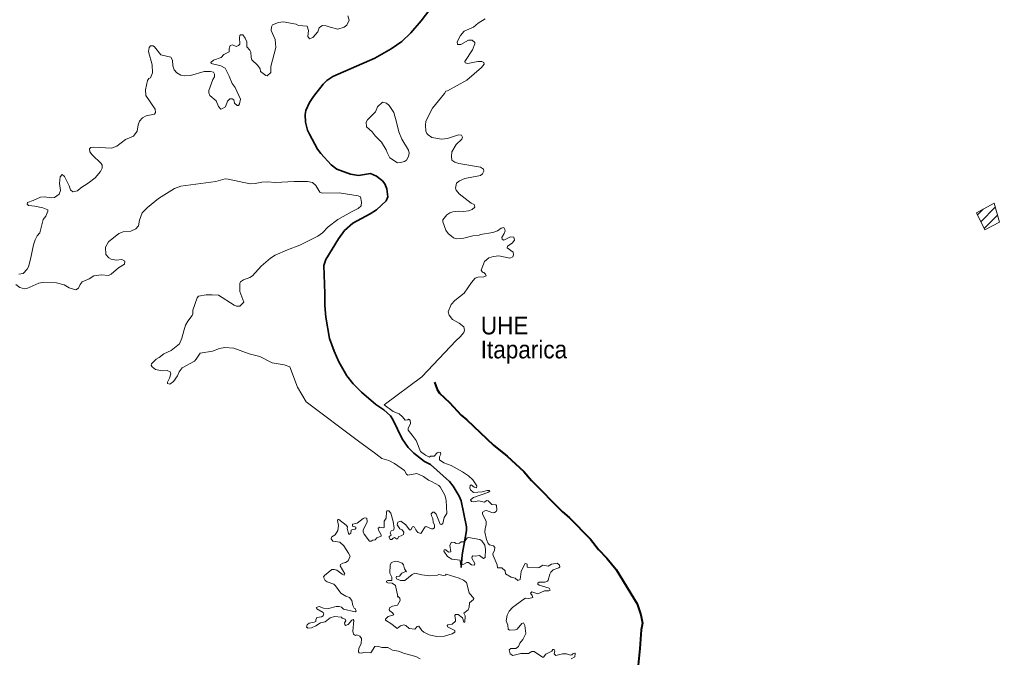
# Model space of a CAD drawing. Extents: x 553962 to 842807, y 8883888 to 9032388.
# Drawn here: x 576874 to 582400, y 8916252 to 8919850 of the extents above; entities that cross this region are included whole.
import ezdxf
from ezdxf.enums import TextEntityAlignment as Align

# ---------------------------------------------------------------- set-up
doc = ezdxf.new("R2010")
doc.units = 0
doc.header["$LTSCALE"] = 200
doc.linetypes.add('LONG_DASH_SHORT_DASH', pattern=[9.9, 6, -1.2, 1.5, -1.2])
doc.layers.add('6', color=7, linetype='Continuous', lineweight=13)

msp = doc.modelspace()

# ---------------------------------------------------------------- linework, layer by layer
at = {"layer": '6'}
for p, q in [((582276.5, 8918748), (582308.9, 8918780.4)), ((582294.7, 8918709.6), (582376.4, 8918791.3)), ((582312.9, 8918671.2), (582388.6, 8918746.9)), ((578490.1, 8917693.2), (578784.8, 8917471.3))]:
    msp.add_line(p, q, dxfattribs=at)
at = {"layer": '6', "linetype": 'LONG_DASH_SHORT_DASH', "lineweight": 35}
msp.add_lwpolyline([(579291, 8920043.1), (579137.8, 8919842.8), (579080.5, 8919775.2), (579029.5, 8919725.5), (578969.8, 8919684.3), (578878.2, 8919631.6), (578641.2, 8919527.8), (578607.5, 8919506.6), (578585.5, 8919485.5), (578531, 8919416.2), (578508.9, 8919382.5), (578489.1, 8919337.6), (578485.2, 8919315.1), (578487.3, 8919270.2), (578498.6, 8919225.2), (578508.1, 8919202.8), (578554.8, 8919118), (578572.9, 8919093.8), (578630.4, 8919030.2), (578662.2, 8919005.9), (578740.7, 8918978.3), (578785.6, 8918971), (578853, 8918981.3), (578886.8, 8918967.1), (578920.4, 8918940.8), (578934.7, 8918922.2), (578944.3, 8918894), (578949.9, 8918849), (578940.4, 8918826.6), (578886.4, 8918777.3), (578850.5, 8918753.1), (578753.6, 8918701.1), (578706.1, 8918660.5), (578672.4, 8918612.1), (578601.1, 8918496.3), (578590.2, 8918462.5), (578595.4, 8918305.1), (578594.6, 8918237.6), (578601, 8918170.3), (578622.6, 8918051), (578647.7, 8917978.3), (578674.1, 8917918.6), (578719.9, 8917840.4), (578754.5, 8917795.8), (578802.9, 8917748.3), (578882.1, 8917679.1), (578927.3, 8917649), (578965.1, 8917614.7), (578979.8, 8917594.3), (579031.7, 8917485.4), (579064.8, 8917435.4), (579097.3, 8917404.1), (579157.9, 8917356.5), (579191.2, 8917339.2), (579297.6, 8917243.3), (579319.2, 8917218.6), (579353.8, 8917162), (579364.1, 8917134.3), (579394.4, 8916988.5), (579393.5, 8916968.2), (579370.6, 8916829.9), (579363.6, 8916758.3)], dxfattribs=at)
at = {"layer": '6'}
for points in [[(578724.3, 8919870.2), (578732, 8919846.5), (578718.7, 8919818.4), (578704.2, 8919807.5), (578668, 8919796.3), (578626, 8919806.2), (578603.8, 8919815), (578582, 8919815.4), (578572.1, 8919811), (578564.3, 8919802.8), (578555.3, 8919780.5), (578527.5, 8919748.3), (578508.6, 8919741.9), (578499.4, 8919754.4), (578502.8, 8919788.5), (578495.9, 8919811.9), (578446.7, 8919817.1), (578434.1, 8919823.1), (578361.1, 8919836.1), (578333.4, 8919833.5), (578301, 8919819.2), (578294.1, 8919809.3), (578292.8, 8919787.7), (578314.8, 8919738), (578320, 8919692.2), (578291.5, 8919585.8), (578291.4, 8919550.5), (578270.2, 8919533.2), (578262, 8919534.8), (578233.1, 8919557.2), (578230.9, 8919571.1), (578218, 8919591.3), (578183.8, 8919621.7), (578179.5, 8919636), (578179, 8919665.3), (578172.6, 8919677.4), (578155.7, 8919696.4), (578154.8, 8919724.1), (578146.6, 8919744.8), (578132.8, 8919763.9), (578120.2, 8919763.4), (578116.1, 8919759.5), (578113.3, 8919748.4), (578115.5, 8919710.3), (578109.1, 8919703.5), (578094.8, 8919698.2), (578074.9, 8919708.1), (578062.4, 8919703.4), (578055.4, 8919685.3), (578056.7, 8919667.6), (578025.2, 8919652.4), (578011.3, 8919635.5), (577967.7, 8919620.4), (577952.8, 8919608.2), (577955.3, 8919601.4), (578009.3, 8919589.4), (578033, 8919575.4), (578055.4, 8919531.3), (578072.3, 8919488.3), (578089.2, 8919466.1), (578118.9, 8919399.9), (578113.8, 8919373.9), (578107.7, 8919365.7), (578100.9, 8919365.7), (578086.1, 8919377.8), (578082.6, 8919397.3), (578072.2, 8919403.3), (578059.4, 8919402.5), (578059.4, 8919402.5)], [(579427.7, 8919679.2), (579427.7, 8919679.2), (579440.6, 8919712.7), (579441.1, 8919721), (579426, 8919734), (579406.5, 8919734.1), (579361.6, 8919708.6), (579343.9, 8919709), (579340.8, 8919723.7), (579359.8, 8919759.6), (579380.5, 8919785), (579433.7, 8919806.7), (579461, 8919829.2), (579499, 8919853.4)], [(578059.4, 8919402.5), (578047.2, 8919389.9), (578035.1, 8919357.9), (578015.1, 8919345.4), (578009.1, 8919345), (577995.3, 8919360.1), (577983.2, 8919391.6), (577947.3, 8919421.1), (577940.8, 8919437), (577941.7, 8919450.1), (577964.6, 8919511.3), (577974.1, 8919527), (577974.1, 8919542.5), (577967.6, 8919552.5), (577950.3, 8919557.2), (577915.8, 8919556.4), (577837.9, 8919534.3), (577803.3, 8919533), (577783, 8919535.6), (577761, 8919549), (577746.2, 8919565.9), (577737.6, 8919589.2), (577737.2, 8919620.3), (577727.2, 8919638.5), (577669.7, 8919650.6), (577634.3, 8919696.4), (577627.6, 8919701.2), (577611.4, 8919702.1), (577605.7, 8919692.1), (577601, 8919670.5), (577622.6, 8919594.9), (577623, 8919548.5), (577612.6, 8919521.8), (577603.6, 8919517.9), (577596.2, 8919505.3), (577583.3, 8919453.5), (577586.7, 8919422.3), (577638.6, 8919344.6), (577639.9, 8919326.4), (577634.3, 8919316.9), (577588.7, 8919306), (577566.8, 8919294.8), (577550.9, 8919276.7), (577542.2, 8919255.5), (577537.4, 8919219.6), (577517.1, 8919192.8), (577470.4, 8919172.4), (577423.2, 8919134.8), (577392.6, 8919123.6), (577288.8, 8919130.9), (577276.3, 8919128.8), (577268.1, 8919121), (577270.2, 8919104.2), (577283.6, 8919086), (577334.7, 8919037.1), (577339.4, 8919028), (577339, 8919010.8), (577330.4, 8918993.5), (577300, 8918957.1), (577261.1, 8918926), (577219.7, 8918900.1), (577201.5, 8918883.6), (577173.9, 8918878.9), (577161.7, 8918889.3), (577154.3, 8918912.2), (577128, 8918964), (577114.6, 8918975.2), (577102, 8918963.5), (577098.6, 8918924.1), (577103.8, 8918886.2), (577096.9, 8918865.5), (577070.2, 8918846), (577054.5, 8918844.7), (577013.1, 8918850.3), (576992.4, 8918847.3), (576950.7, 8918828.7), (576919.3, 8918818.6), (576917.4, 8918807.5), (576923.7, 8918801.2), (576943.2, 8918799.2)], [(579295.8, 8918182.3), (579291.5, 8918200.6), (579307.5, 8918242), (579327.8, 8918264.5), (579381, 8918307.3), (579422.1, 8918366.6), (579442.8, 8918390.3), (579458.5, 8918396.8), (579492.9, 8918398.1), (579504.6, 8918403.3), (579502.1, 8918414), (579491.2, 8918423.6), (579484.3, 8918425.4), (579477, 8918437), (579495.2, 8918484.1), (579521.1, 8918506.1), (579547.4, 8918513.1), (579576, 8918516.1), (579639.6, 8918503.2), (579655.1, 8918511.3), (579659.8, 8918523.3), (579656.9, 8918537.9), (579624.6, 8918563), (579625.6, 8918570.8), (579651.2, 8918588.3), (579665, 8918605.2), (579661.2, 8918622.9), (579642.5, 8918623.8), (579604.2, 8918605.7), (579595.9, 8918611.7), (579593.3, 8918620.7), (579607.5, 8918642.4), (579612.3, 8918657.9), (579611.4, 8918665.7), (579604.8, 8918676.1), (579589, 8918673.1), (579568.6, 8918658.8), (579543.1, 8918648), (579472.5, 8918637.1), (579466.2, 8918633.7), (579429.9, 8918630.3), (579378.4, 8918616.5), (579337.7, 8918613.6), (579320.5, 8918618.6), (579290.7, 8918643.6), (579278.5, 8918662.3), (579260.9, 8918708.6), (579260.8, 8918720.6), (579283.7, 8918747.4), (579301.1, 8918759.1), (579316.6, 8918764.7), (579347.4, 8918769.1), (579377.5, 8918767.2), (579405.6, 8918771.7), (579426.4, 8918779), (579440.6, 8918790.7), (579436.8, 8918806.1), (579419.9, 8918814.4), (579352.2, 8918867.1), (579336.1, 8918887.9), (579332.2, 8918899.6), (579337.8, 8918926.9), (579354.2, 8918939.8), (579384.9, 8918954.1), (579473.2, 8918970.6), (579483.9, 8918978.8), (579491.7, 8918993.8), (579490.8, 8919005.1), (579473.9, 8919017.2), (579350.2, 8919038), (579327.8, 8919045.3), (579311.8, 8919056.6), (579309.2, 8919076.5), (579311, 8919104.1), (579335.2, 8919144.6), (579368, 8919174.6), (579371.9, 8919185.9), (579365.5, 8919198.3), (579349.9, 8919200.1), (579288, 8919178.1), (579254.1, 8919175.1), (579198.1, 8919185.4), (579177.3, 8919199.3), (579170, 8919207.9), (579165.7, 8919220.1), (579163.1, 8919253.7), (579165.9, 8919275.9), (579202, 8919349.7), (579270.7, 8919432.7), (579277.7, 8919446.1), (579286.3, 8919447.9), (579397, 8919507.9), (579478.6, 8919579.2), (579494.3, 8919598.8), (579492.9, 8919608.3), (579480, 8919613.9), (579457.5, 8919613.4), (579401.3, 8919601.8), (579386.2, 8919606.1), (579384.5, 8919613.8), (579427.7, 8919679.2)], [(577359.3, 8918565.4), (577375.7, 8918596.1), (577432.8, 8918643.2), (577457.4, 8918651.9), (577500.7, 8918655.8), (577530.1, 8918668.4), (577544.6, 8918685.7), (577549.6, 8918717.7), (577565.3, 8918759.2), (577595.3, 8918789.2), (577657.2, 8918841.2), (577748.5, 8918896.2), (577783.4, 8918909.1), (577980.6, 8918936.4), (578032.5, 8918951.5), (578049.8, 8918950.2), (578175.2, 8918923), (578202.8, 8918925.1), (578240.9, 8918933.3), (578269.5, 8918934.2), (578316.9, 8918929.9), (578421.6, 8918937.2), (578497.7, 8918935.9), (578526.2, 8918930.3), (578544.1, 8918914.6), (578567.3, 8918875.5), (578580.7, 8918869.8), (578675.8, 8918871.9), (578783.4, 8918855.9), (578796.5, 8918849), (578802.1, 8918820.4), (578799.9, 8918799.8), (578784.2, 8918783.7), (578745, 8918765.1), (578668.1, 8918721.9), (578614, 8918680.4), (578582.9, 8918647.6)], [(576943.2, 8918799.2), (576959.4, 8918797.6), (577006, 8918788.1), (577033.3, 8918776.8), (577034.2, 8918768.7), (577022.6, 8918740.6), (577007, 8918721.9), (576987.5, 8918647.6), (576973.2, 8918629), (576962, 8918607), (576952.5, 8918578.3), (576936.2, 8918497.4), (576923.5, 8918455.2), (576916.6, 8918442.6), (576893.7, 8918416.7), (576869.5, 8918413.2)], [(578582.9, 8918647.6), (578556.1, 8918628.1), (578453.6, 8918577.1), (578384.4, 8918551.1), (578314.9, 8918519.8), (578289.2, 8918503.1), (578236.6, 8918459.1), (578187.2, 8918404.5), (578171.7, 8918394.2), (578137.1, 8918382.5), (578119.8, 8918370), (578116.4, 8918363.4), (578116.4, 8918315.5), (578139.3, 8918256.1), (578115.6, 8918233.9), (578097.5, 8918232.5), (578083.5, 8918238.1), (577996.1, 8918294.3), (577959.8, 8918297.8), (577925.3, 8918296.9), (577883.7, 8918289.5), (577875.1, 8918280.9), (577851.8, 8918211.1), (577850.5, 8918190.1), (577850.5, 8918190.1), (577846.6, 8918179.8), (577822.4, 8918148.2), (577810.3, 8918125.3), (577799.4, 8918094.1), (577789.9, 8918052.6), (577776.1, 8918021.5), (577728.5, 8917983.9), (577687.5, 8917964.5), (577662, 8917943.3), (577644.1, 8917933.6), (577618.3, 8917907.7), (577616.6, 8917899.6), (577620.9, 8917891.4), (577640.8, 8917876.2), (577678.8, 8917868.5), (577706.5, 8917869.8), (577723.8, 8917863.2), (577727.2, 8917851.6), (577719.5, 8917826.9), (577707.3, 8917804.8), (577707.5, 8917796.7), (577721.8, 8917793.9), (577742.6, 8917808.8), (577764.9, 8917840.7), (577774.6, 8917863.4), (577791.6, 8917884.4), (577859.9, 8917922), (577870.4, 8917933.4), (577892, 8917968.3), (577961.5, 8917980), (578000.5, 8917995.1), (578031.6, 8918000.3), (578081.7, 8917995.2), (578168.4, 8917964), (578228.8, 8917948.4), (578298, 8917913.9), (578366.3, 8917902.2), (578397.3, 8917891.4), (578441.2, 8917776.7), (578490.1, 8917693.2)], [(576853.1, 8918356.1), (576875.8, 8918338.5), (576902.3, 8918330.7), (576914.3, 8918332.1), (576982.4, 8918362.6), (577001.8, 8918365.7), (577082.1, 8918365.2), (577124.5, 8918353.1), (577153.5, 8918337.2), (577191.5, 8918325.9), (577205.8, 8918335.4), (577215.4, 8918355.3), (577227.4, 8918369.6), (577267.3, 8918386.5), (577293.2, 8918403.3), (577336.2, 8918409.8), (577376.2, 8918406.3), (577389.6, 8918412.8), (577431.4, 8918449.4), (577465.7, 8918470.4), (577467, 8918486.4), (577449.7, 8918495.8), (577418.6, 8918492.4), (577390.5, 8918498.4), (577377.3, 8918505.5), (577361.1, 8918524.3), (577359.3, 8918565.4)], [(578930.2, 8917676.9), (579142.2, 8917833.7), (579335.3, 8918038.9), (579357.7, 8918059.2), (579378.4, 8918084.7), (579383.1, 8918098.5), (579378.9, 8918116.6), (579352.9, 8918137.4), (579315, 8918157.6), (579295.8, 8918182.3), (579295.8, 8918182.3)], [(579525.2, 8917189.8), (579524.8, 8917193.3), (579511.2, 8917193.8), (579483.6, 8917186.5), (579433, 8917181.8), (579416.5, 8917197.1), (579413.1, 8917206.5), (579414.3, 8917221.7), (579420.8, 8917225.1), (579438.1, 8917211.1), (579449.9, 8917208.6), (579451.7, 8917220), (579429.6, 8917254), (579405.4, 8917276.1), (579372.3, 8917299.4), (579307.2, 8917334.8), (579266.1, 8917349.2), (579241.9, 8917365.8), (579241.4, 8917382.3), (579249.1, 8917398.6), (579247.4, 8917406.9), (579236.3, 8917410.3), (579228.6, 8917406.1), (579211.6, 8917386.2), (579192.2, 8917386.1), (579184.8, 8917381.9), (579163.3, 8917391.7), (579134.8, 8917412.9), (579109.7, 8917475.8), (579088.5, 8917506.3), (579064.7, 8917532.7), (579065.9, 8917544.1), (579078.3, 8917570.1), (579077, 8917590.1), (579067.2, 8917595.1), (579063.4, 8917591.8), (579047.7, 8917589.2), (579032.8, 8917608.4), (579014.6, 8917624.9), (578981, 8917639.3), (578930.2, 8917676.9)], [(578784.8, 8917471.3), (578882.4, 8917401), (578916, 8917372.9), (578955.9, 8917361.9), (578987.8, 8917346.2), (579044.3, 8917305.4), (579055.8, 8917285.8), (579063, 8917280.4), (579114.1, 8917288.8), (579152.6, 8917271.4), (579179.4, 8917250.6), (579196.4, 8917244.7), (579238.8, 8917221.3), (579246.1, 8917213.2)], [(579246.1, 8917213.2), (579272, 8917166.4), (579278.8, 8917138.4), (579283, 8917063.6), (579268.4, 8917041), (579260.5, 8917007.6), (579254.2, 8917001.7), (579246.1, 8917002.5), (579223.2, 8917060.3), (579211.7, 8917070.4), (579204, 8917070.4), (579196, 8917062.4), (579196.4, 8917050.1), (579203.6, 8917036.1), (579206.6, 8917012.7), (579214.2, 8916998.7), (579214.2, 8916983.4), (579204, 8916976.3), (579197.2, 8916976.2), (579166.3, 8916989.7), (579160.8, 8916988.5), (579136.9, 8916951.5), (579120, 8916957.1), (579108.5, 8916971.1), (579101.6, 8916985.6), (579094.5, 8916990.2), (579089.8, 8916988), (579081.2, 8916971.9), (579072.7, 8916971.9), (579051.9, 8916999.1), (579024, 8917020.7), (579007.3, 8917014.4), (579003.5, 8917000.4), (579019, 8916977.3), (579019, 8916977.3), (579030.7, 8916971.9), (579040.8, 8916958.5), (579038.9, 8916945.5), (579025.6, 8916936.7), (579012, 8916934.1), (579004.3, 8916920.9), (578998.8, 8916921), (578989.1, 8916928.1), (578980.6, 8916924.7), (578972.7, 8916916.7), (578963.1, 8916917.2), (578957.6, 8916929.5), (578958.5, 8916934.5), (578969.1, 8916941.3), (578963.6, 8916954), (578969.1, 8916966.4), (578983.1, 8916969.8), (578986, 8916980.2), (578981, 8917017.8), (578967.8, 8917064.5), (578956.4, 8917078.9), (578945.3, 8917078.1), (578942.8, 8917074.6), (578941.5, 8917037.3), (578930.4, 8917019.4), (578929.2, 8916985.1), (578923.6, 8916982.5), (578905.8, 8916987.2), (578896.9, 8916981.2), (578897.3, 8916969.3), (578913.4, 8916943.5), (578912.2, 8916936.2), (578889.4, 8916926.1), (578879, 8916915.4), (578866.7, 8916912.8), (578856.5, 8916906.5), (578847.2, 8916906.5), (578816.6, 8916946), (578811.5, 8916960), (578811.5, 8916969.4), (578834, 8917016.1), (578833.1, 8917036.5), (578819.2, 8917038.6), (578810.7, 8917035.7), (578777.5, 8917009.3), (578751.2, 8917003.3), (578751.6, 8916991.5), (578769.8, 8916985.5), (578770.7, 8916979.1), (578766.4, 8916974.9), (578752, 8916974), (578744.8, 8916969.8), (578741.8, 8916953.2), (578730, 8916945.6), (578720.6, 8916978.7), (578722.7, 8916988.1), (578716.3, 8916997.3), (578675.1, 8917029.7), (578669.6, 8917029.7), (578666.2, 8917024.5), (578671.7, 8916996.7), (578668.7, 8916968.5), (578654.6, 8916942.9), (578635.1, 8916932.4), (578630.7, 8916922.7), (578631.7, 8916921.2)], [(579552, 8917069.7), (579561.3, 8917075.6), (579564.7, 8917085), (579564.3, 8917109.5), (579559.6, 8917112.9), (579537.1, 8917115.1), (579515.7, 8917134.7), (579509.1, 8917135.9), (579494.6, 8917128.3), (579464.1, 8917135), (579433.4, 8917128.7), (579423.3, 8917131.2), (579417.3, 8917140.9), (579417.3, 8917140.9), (579433.5, 8917154.2), (579514.2, 8917181.8), (579525.2, 8917189.5), (579525.2, 8917189.8)], [(579917.7, 8916773.9), (579905.3, 8916783.7), (579873.7, 8916777.8), (579854.9, 8916765.9), (579824.3, 8916772.2), (579804, 8916759.5), (579793.8, 8916756.9), (579742.8, 8916758.2), (579736, 8916760.8), (579735.9, 8916777.3), (579728.7, 8916781.6), (579722.4, 8916779.5), (579702.8, 8916736.5), (579697.3, 8916690.3), (579683.4, 8916685.2), (579668, 8916698.3), (579647.1, 8916703.6), (579614.5, 8916722.5), (579612.3, 8916740.7), (579594.1, 8916756.1), (579569, 8916757.4), (579566.8, 8916774.8), (579544.4, 8916825.7), (579542.7, 8916835.9), (579552.8, 8916857.2), (579555, 8916872.1), (579547.3, 8916880.6), (579523.5, 8916886.6), (579516.3, 8916894.6), (579507, 8916917.5), (579497.6, 8916958.4), (579498.9, 8916978.7), (579504.8, 8916999.2), (579504.8, 8917019.4), (579485.3, 8917060.5), (579485.3, 8917070.5), (579497.2, 8917078.5), (579506.5, 8917079.8), (579537.1, 8917068.4), (579549.4, 8917068), (579552, 8917069.7)], [(578631.7, 8916921.2), (578640.3, 8916907.8), (578679.7, 8916902.2), (578702.3, 8916880.2), (578729.5, 8916840.6), (578737.5, 8916822.4), (578726.5, 8916796.5), (578712.9, 8916787.1), (578697.6, 8916783.7), (578683.2, 8916775.6), (578682.8, 8916767.8), (578707.8, 8916723.8), (578705.3, 8916715.8), (578692.9, 8916720.8), (578663.6, 8916743.8), (578648.3, 8916748.4), (578635.2, 8916748), (578592.7, 8916714.5), (578589.3, 8916708.7)], [(579864.7, 8916634.6), (579861.4, 8916642.2), (579805, 8916658.7), (579796.7, 8916665.6), (579795.9, 8916670.7), (579803.2, 8916676.2), (579835.4, 8916676.7), (579851.1, 8916681.8), (579855.3, 8916686.5), (579864.7, 8916722.1), (579870.6, 8916733.1), (579883.4, 8916745), (579914.8, 8916756.9), (579919.9, 8916762.5), (579919.4, 8916772.6), (579917.7, 8916773.9)], [(578589.3, 8916708.7), (578588.8, 8916707.7), (578589.3, 8916700.1), (578598.2, 8916685.6), (578609.3, 8916678.3), (578645.4, 8916665.1), (578655.6, 8916655.8), (578686.2, 8916614.6), (578713.8, 8916596.8), (578734.5, 8916590), (578747.8, 8916573.3), (578753.7, 8916545.4), (578761.3, 8916530.1), (578765.6, 8916528.3), (578771.5, 8916511.8), (578766.4, 8916508.4), (578700.2, 8916523.2), (578689.5, 8916535.2), (578675.5, 8916539), (578675.5, 8916539), (578658.5, 8916539), (578615.9, 8916527.1), (578588, 8916528.8), (578564.2, 8916539), (578546, 8916533.9), (578550.2, 8916525.4), (578586.3, 8916505), (578590.1, 8916497.7), (578586.8, 8916486.4), (578577, 8916480.4), (578551.1, 8916476.1), (578544.7, 8916463.9), (578543.9, 8916454.1), (578536.1, 8916449.8), (578507.3, 8916444.7), (578497.4, 8916436.8)], [(580007.4, 8916273.3), (580005, 8916275.8), (579993.4, 8916271.9), (579988.7, 8916266.2), (579980.8, 8916265), (579958.6, 8916271.3), (579936.5, 8916271.3), (579898.3, 8916262), (579888.5, 8916271.8), (579893.2, 8916288), (579889.2, 8916296.8), (579880.4, 8916297.2), (579874.8, 8916287), (579841.8, 8916270.1), (579827.8, 8916253.1), (579822.2, 8916252.2), (579776.1, 8916284.1), (579776.1, 8916284.1), (579761.9, 8916285.8), (579744.5, 8916273.1), (579700.5, 8916273.9), (579656.1, 8916262.4), (579640, 8916271.3), (579634.5, 8916294.7), (579643.7, 8916301.5), (579673.1, 8916301.5), (579688.3, 8916313.8), (579694.3, 8916332.9), (579711.3, 8916352.4), (579729.1, 8916387.4), (579724.1, 8916431.5), (579716.4, 8916446.8), (579706.2, 8916443), (579680.1, 8916410.7), (579669.6, 8916406.4), (579636.5, 8916405.2), (579628.5, 8916410.7), (579627.6, 8916434), (579617.4, 8916457.2), (579624.2, 8916490.1), (579634.7, 8916512), (579654.4, 8916533.9), (579711.3, 8916577.2), (579727.5, 8916585.3), (579746.2, 8916584), (579767.8, 8916589.2), (579764.8, 8916601.4), (579755.1, 8916613.3), (579762.7, 8916622.2), (579796.7, 8916609.9), (579834.5, 8916626.9), (579859, 8916627.8), (579866.2, 8916631.2), (579864.7, 8916634.6)], [(578497.4, 8916436.8), (578495.8, 8916435.5), (578492.9, 8916423), (578500.7, 8916416.6), (578520.1, 8916417.9), (578544.7, 8916429), (578570.2, 8916446.4), (578597, 8916452.3), (578624.6, 8916474.4), (578650.8, 8916481.6), (578690.3, 8916479.5), (578692.6, 8916473.2), (578709.5, 8916467.6), (578713.8, 8916458.7), (578706.1, 8916446.7), (578707.4, 8916437), (578712.1, 8916431.9), (578727.3, 8916437.9), (578746.9, 8916462.5), (578756.1, 8916465.1), (578758.8, 8916459.5), (578752.4, 8916399.3), (578756.2, 8916382.7), (578768, 8916375.9), (578776.2, 8916379.7), (578793.6, 8916372), (578801.3, 8916359.2), (578800.4, 8916328.4), (578786.4, 8916304), (578785.6, 8916283.2), (578789, 8916277.3), (578801.2, 8916274.7), (578822.6, 8916281.5), (578853.9, 8916277.3), (578878.1, 8916312.9), (578892.2, 8916315.5), (578917.7, 8916308.3), (578951.5, 8916307), (578977.3, 8916292.1), (579011.2, 8916286.2), (579045.2, 8916273.5), (579108.9, 8916257.3), (579132.3, 8916243.2)], [(579985, 8916242.9), (580004.9, 8916254.8), (580007.4, 8916273.3)]]:
    msp.add_lwpolyline(points, dxfattribs=at)
for points in [[(579029.5, 8919174.2), (579068, 8919112.8), (579070.6, 8919095.5), (579066.7, 8919076.9), (579055.5, 8919057.5), (579045.1, 8919049.7), (579021.7, 8919043.2), (579004.8, 8919042.2), (578961.7, 8919069.9), (578946.1, 8919100.1), (578942.2, 8919114.6), (578915.3, 8919158.2), (578879, 8919194.5), (578862, 8919216.2), (578830.6, 8919245.1), (578827.6, 8919270.1), (578835.4, 8919284.4), (578880.7, 8919329.8), (578893.2, 8919356.9), (578920.5, 8919384.2), (578943.8, 8919378.3), (578957.7, 8919364.4), (578984.5, 8919326.4), (579000.5, 8919271), (579011.8, 8919215.7)], [(582271.3, 8918759), (582316.7, 8918663.1), (582399.6, 8918706.8), (582369.9, 8918815)], [(579311.9, 8916806.7), (579287.8, 8916820.7), (579266.5, 8916850.4), (579268.6, 8916857.6), (579277.9, 8916858.5), (579293.7, 8916844.9), (579306, 8916847.8), (579300.1, 8916885.6), (579310.3, 8916901.8), (579327.1, 8916900.6), (579336.2, 8916894.2), (579354.4, 8916895.9), (579364.9, 8916904.3), (579383.7, 8916903.1), (579397.7, 8916925.9), (579404.7, 8916927.3), (579470, 8916917.5), (579481.4, 8916909), (579497.2, 8916885.2), (579501.4, 8916859.7), (579500.2, 8916815.2), (579490.3, 8916810.1), (579468.2, 8916825.8), (579442.7, 8916822.4), (579430.5, 8916824.9), (579426.2, 8916821), (579424.1, 8916811.8), (579441.9, 8916782), (579440.2, 8916771.4), (579422.4, 8916773.5), (579405, 8916787.9), (579396.9, 8916787.1), (579379.8, 8916776.9), (579361.3, 8916776.1), (579358.7, 8916801.1)], [(579270.4, 8916371.2), (579225.3, 8916369), (579184.5, 8916379.2), (579154.3, 8916394.1), (579141.6, 8916404.3), (579125.9, 8916427.7), (579115.6, 8916426.3), (579102.9, 8916411.1), (579071.1, 8916414.5), (579051.9, 8916431.1), (579041.7, 8916435.3), (579021.4, 8916429.8), (579003.5, 8916415.4), (578973, 8916439.5), (578937.7, 8916461.6), (578938.1, 8916466.8), (578951.7, 8916482), (578984.3, 8916491.4), (578976.3, 8916502.9), (578962.7, 8916513.5), (578958.9, 8916520.8), (578961, 8916530.5), (578976.2, 8916540.7), (579005.2, 8916546.7), (579020.1, 8916573.4), (579018.8, 8916585.7), (579011.2, 8916592.9), (579004, 8916593.8), (579006.5, 8916595.6), (578993.7, 8916657.9), (578975.1, 8916671.1), (578951.3, 8916672.4), (578942.6, 8916676.3), (578943.6, 8916681.1), (578950.8, 8916686.4), (578973.4, 8916685.7), (578972.5, 8916704.2), (578962.8, 8916726.2), (578963.2, 8916774.3), (578972.1, 8916786.7), (578991.6, 8916794.3), (579007.7, 8916792.6), (579030.7, 8916784.1), (579039.2, 8916773.1), (579045.2, 8916751.4), (579055.3, 8916734.4), (579050.6, 8916735.7), (579029.9, 8916727.6), (579017.1, 8916709.4), (579000.2, 8916708.9), (578998, 8916703.4), (579000.5, 8916695.4), (579023, 8916685.6), (579046.8, 8916686.4), (579087.6, 8916719.1), (579102.4, 8916727.1), (579142.9, 8916717), (579187, 8916711.9), (579231.2, 8916715.7), (579238.2, 8916719.5), (579264.4, 8916713.6), (579275.4, 8916715.3), (579279.7, 8916720.4), (579353.2, 8916698.9), (579378.2, 8916687.2), (579394.4, 8916674.1), (579408.8, 8916615.9), (579436, 8916584.4), (579433.8, 8916578.5), (579411.8, 8916560.2), (579409.7, 8916534.3), (579404.1, 8916520.7), (579378.7, 8916502.1), (579386.3, 8916485.9), (579384.2, 8916449.8), (579378.8, 8916451.2), (579372.7, 8916475.2), (579348.1, 8916493.1), (579332, 8916494.3), (579329.4, 8916487.3), (579333.2, 8916463.1), (579331.5, 8916456.5), (579312.8, 8916438.3), (579288.3, 8916435.3), (579285.6, 8916432.2), (579287, 8916424.2), (579328, 8916404), (579327.7, 8916393.3), (579312.8, 8916384.3)]]:
    msp.add_lwpolyline(points, close=True, dxfattribs=at)
at = {"layer": '6', "lineweight": 40}
msp.add_lwpolyline([(579213.9, 8917803.6), (579228.4, 8917763.4), (579242.2, 8917742.7), (579298.8, 8917690.5), (579364.6, 8917617.7), (579396.1, 8917591.3), (579545.7, 8917448.6), (579623.5, 8917387.3), (579718.5, 8917299.9), (579761.2, 8917250.1), (579934.8, 8917073.4), (579974.1, 8917041), (580094.4, 8916919), (580138.8, 8916860.8), (580185.2, 8916812.2), (580237.9, 8916747.8), (580356.4, 8916554.1), (580378.4, 8916492), (580386.2, 8916445.1), (580380.2, 8916408), (580372.4, 8916302.5), (580354.2, 8916132.1), (580354.2, 8916028.7)], dxfattribs=at)

# ---------------------------------------------------------------- texts
at = {"layer": '6', "width": 0.95}
for s, p in [('UHE', (579609.2, 8918073.7)), ('Itaparica', (579718.2, 8917938.5))]:
    msp.add_text(s, height=100, dxfattribs=at).set_placement(p, align=Align.CENTER)

doc.saveas('drawing.dxf')
